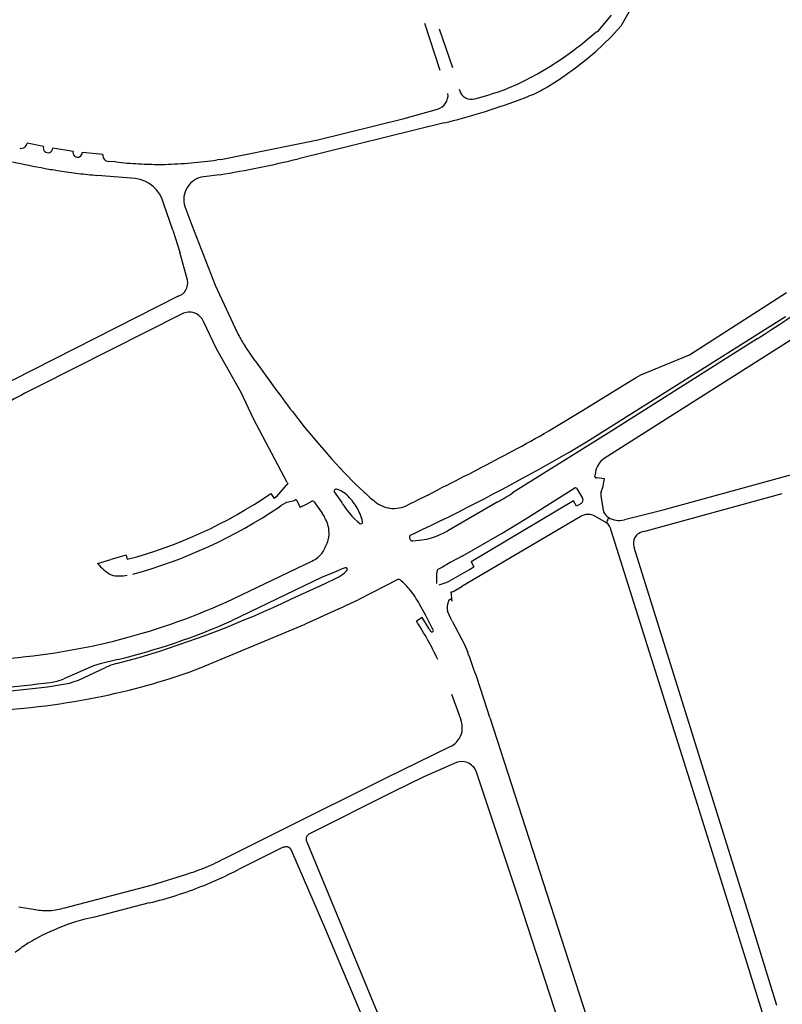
# Model space of a CAD drawing. Extents: x 148869 to 161638, y 453607 to 469810.
# Tile 867 of 1056: x 159132.33 to 159134.73, y 459846.63 to 459849.73. Entities that reach past the tile are written whole.
import ezdxf

# ---------------------------------------------------------------- set-up
doc = ezdxf.new("R2010")
doc.units = 0
doc.layers.add('LKI_V01_KANTRIJWEG', color=252, linetype='CONTINUOUS')

msp = doc.modelspace()

# ---------------------------------------------------------------- linework, layer by layer
at = {"layer": 'LKI_V01_KANTRIJWEG'}
for p, q in [((159133.6038, 459849.7183), (159133.652, 459849.5704)), ((159133.6038, 459849.7183), (159133.652, 459849.5704)), ((159133.6498, 459849.7004), (159133.6924, 459849.579)), ((159133.6498, 459849.7004), (159133.6924, 459849.579)), ((159133.7135, 459849.5105), (159133.715, 459849.5056)), ((159133.7135, 459849.5105), (159133.715, 459849.5056)), ((159133.6661, 459849.404), (159133.2069, 459849.2911)), ((159133.6661, 459849.404), (159133.2069, 459849.2911)), ((159132.4026, 459849.3297), (159132.351, 459849.34)), ((159132.4026, 459849.3297), (159132.351, 459849.34)), ((159132.4958, 459849.3144), (159132.4316, 459849.3244)), ((159132.4958, 459849.3144), (159132.4316, 459849.3244)), ((159132.5899, 459849.3042), (159132.5251, 459849.3109)), ((159132.5899, 459849.3042), (159132.5251, 459849.3109)), ((159132.6308, 459849.2809), (159132.6082, 459849.2827)), ((159132.6308, 459849.2809), (159132.6082, 459849.2827)), ((159132.7691, 459849.2732), (159132.7851, 459849.2734)), ((159132.7691, 459849.2732), (159132.7851, 459849.2734)), ((159132.9618, 459849.2889), (159132.9502, 459849.2874)), ((159132.9618, 459849.2889), (159132.9502, 459849.2874)), ((159132.6918, 459849.2285), (159132.5724, 459849.2384)), ((159132.6918, 459849.2285), (159132.5724, 459849.2384)), ((159132.9578, 459849.2404), (159132.9082, 459849.2341)), ((159132.9578, 459849.2404), (159132.9082, 459849.2341)), ((159132.8108, 459849.0663), (159132.7808, 459849.1514)), ((159132.8108, 459849.0663), (159132.7808, 459849.1514)), ((159132.8485, 459849.1405), (159132.8701, 459849.0813)), ((159132.8485, 459849.1405), (159132.8701, 459849.0813)), ((159132.8108, 459849.0663), (159132.8328, 459848.9965)), ((159132.8108, 459849.0663), (159132.8328, 459848.9965)), ((159132.8563, 459848.9086), (159132.8328, 459848.9965)), ((159132.8563, 459848.9086), (159132.8328, 459848.9965)), ((159132.8401, 459848.8018), (159132.3857, 459848.5728)), ((159132.8401, 459848.8018), (159132.3857, 459848.5728)), ((159132.907, 459848.7775), (159132.903, 459848.7859)), ((159132.907, 459848.7775), (159132.903, 459848.7859)), ((159134.1151, 459848.3982), (159134.7419, 459848.7933)), ((159134.1151, 459848.3982), (159134.7419, 459848.7933)), ((159133.0701, 459848.6545), (159133.0385, 459848.6997)), ((159133.0701, 459848.6545), (159133.0385, 459848.6997)), ((159133.0701, 459848.6545), (159133.1271, 459848.5751)), ((159133.0701, 459848.6545), (159133.1271, 459848.5751)), ((159134.237, 459848.5805), (159134.2709, 459848.6011)), ((159134.237, 459848.5805), (159134.2709, 459848.6011)), ((159133.3509, 459848.3017), (159133.312, 459848.3439)), ((159133.3509, 459848.3017), (159133.312, 459848.3439)), ((159133.3369, 459848.3168), (159133.3405, 459848.3123)), ((159133.3369, 459848.3168), (159133.3405, 459848.3123)), ((159133.3509, 459848.3017), (159133.3867, 459848.2653)), ((159133.3509, 459848.3017), (159133.3867, 459848.2653)), ((159134.1415, 459848.2881), (159134.1424, 459848.2941)), ((159134.1415, 459848.2881), (159134.1424, 459848.2941)), ((159134.1434, 459848.3035), (159134.1424, 459848.2941)), ((159134.1434, 459848.3035), (159134.1424, 459848.2941)), ((159134.147, 459848.2849), (159134.1444, 459848.2849)), ((159134.147, 459848.2849), (159134.1444, 459848.2849)), ((159134.1713, 459848.2818), (159134.147, 459848.2849)), ((159134.1713, 459848.2818), (159134.147, 459848.2849)), ((159134.1704, 459848.2765), (159134.1713, 459848.2818)), ((159134.1704, 459848.2765), (159134.1713, 459848.2818)), ((159133.1676, 459848.2622), (159133.1361, 459848.225)), ((159133.1676, 459848.2622), (159133.1361, 459848.225)), ((159133.1676, 459848.2622), (159133.1735, 459848.2665)), ((159133.1676, 459848.2622), (159133.1735, 459848.2665)), ((159133.1706, 459848.2708), (159133.1735, 459848.2665)), ((159133.1706, 459848.2708), (159133.1735, 459848.2665)), ((159133.322, 459848.2487), (159133.3212, 459848.2482)), ((159133.322, 459848.2487), (159133.3212, 459848.2482)), ((159133.4115, 459848.2416), (159133.3867, 459848.2653)), ((159133.4115, 459848.2416), (159133.3867, 459848.2653)), ((159133.6145, 459848.231), (159133.6554, 459848.2521)), ((159133.6145, 459848.231), (159133.6554, 459848.2521)), ((159133.6733, 459848.2615), (159133.6554, 459848.2521)), ((159133.6733, 459848.2615), (159133.6554, 459848.2521)), ((159134.0828, 459848.253), (159134.1025, 459848.2206)), ((159134.0828, 459848.253), (159134.1025, 459848.2206)), ((159133.1191, 459848.2356), (159133.1299, 459848.2205)), ((159133.1191, 459848.2356), (159133.1299, 459848.2205)), ((159133.1361, 459848.225), (159133.1299, 459848.2205)), ((159133.1361, 459848.225), (159133.1299, 459848.2205)), ((159133.3196, 459848.2409), (159133.3428, 459848.2075)), ((159133.3196, 459848.2409), (159133.3428, 459848.2075)), ((159133.3713, 459848.2181), (159133.3676, 459848.2225)), ((159133.3713, 459848.2181), (159133.3676, 459848.2225)), ((159133.414, 459848.2399), (159133.4115, 459848.2416)), ((159133.414, 459848.2399), (159133.4115, 459848.2416)), ((159133.6145, 459848.231), (159133.5772, 459848.2124)), ((159133.6145, 459848.231), (159133.5772, 459848.2124)), ((159134.1604, 459848.2273), (159134.168, 459848.1778)), ((159134.1604, 459848.2273), (159134.168, 459848.1778)), ((159134.296, 459848.1161), (159134.7322, 459848.236)), ((159134.296, 459848.1161), (159134.7322, 459848.236)), ((159133.1515, 459848.1971), (159133.1468, 459848.1942)), ((159133.1515, 459848.1971), (159133.1468, 459848.1942)), ((159133.1531, 459848.1985), (159133.1515, 459848.1971)), ((159133.1531, 459848.1985), (159133.1515, 459848.1971)), ((159133.193, 459848.2131), (159133.1713, 459848.2074)), ((159133.193, 459848.2131), (159133.1713, 459848.2074)), ((159133.1996, 459848.2169), (159133.193, 459848.2131)), ((159133.1996, 459848.2169), (159133.193, 459848.2131)), ((159133.1996, 459848.2169), (159133.2123, 459848.1922)), ((159133.1996, 459848.2169), (159133.2123, 459848.1922)), ((159133.2123, 459848.1922), (159133.2317, 459848.2017)), ((159133.2123, 459848.1922), (159133.2317, 459848.2017)), ((159133.2317, 459848.2017), (159133.2491, 459848.2117)), ((159133.2317, 459848.2017), (159133.2491, 459848.2117)), ((159133.2552, 459848.2103), (159133.2815, 459848.1733)), ((159133.2552, 459848.2103), (159133.2815, 459848.1733)), ((159133.3455, 459848.2035), (159133.3428, 459848.2075)), ((159133.3455, 459848.2035), (159133.3428, 459848.2075)), ((159133.3455, 459848.2035), (159133.3602, 459848.1825)), ((159133.3455, 459848.2035), (159133.3602, 459848.1825)), ((159133.4794, 459848.193), (159133.486, 459848.1911)), ((159133.4794, 459848.193), (159133.486, 459848.1911)), ((159133.5457, 459848.1967), (159133.554, 459848.2008)), ((159133.5457, 459848.1967), (159133.554, 459848.2008)), ((159133.554, 459848.2008), (159133.5772, 459848.2124)), ((159133.554, 459848.2008), (159133.5772, 459848.2124)), ((159133.833, 459848.2084), (159133.6778, 459848.1179)), ((159133.833, 459848.2084), (159133.6778, 459848.1179)), ((159134.098, 459848.2042), (159134.0835, 459848.1962)), ((159134.098, 459848.2042), (159134.0835, 459848.1962)), ((159133.2827, 459848.1711), (159133.2815, 459848.1733)), ((159133.2827, 459848.1711), (159133.2815, 459848.1733)), ((159133.6588, 459848.1521), (159133.6845, 459848.1647)), ((159133.6588, 459848.1521), (159133.6845, 459848.1647)), ((159134.0949, 459848.1626), (159133.7219, 459847.9428)), ((159134.0949, 459848.1626), (159133.7219, 459847.9428)), ((159133.3924, 459848.1476), (159133.4004, 459848.1414)), ((159133.3924, 459848.1476), (159133.4004, 459848.1414)), ((159133.4089, 459848.1462), (159133.4074, 459848.1534)), ((159133.4089, 459848.1462), (159133.4074, 459848.1534)), ((159133.6209, 459848.1331), (159133.5977, 459848.1222)), ((159133.6209, 459848.1331), (159133.5977, 459848.1222)), ((159133.6588, 459848.1521), (159133.6209, 459848.1331)), ((159133.6588, 459848.1521), (159133.6209, 459848.1331)), ((159133.3004, 459848.0886), (159133.3022, 459848.0981)), ((159133.3004, 459848.0886), (159133.3022, 459848.0981)), ((159133.5563, 459848.0983), (159133.5571, 459848.0944)), ((159133.5563, 459848.0983), (159133.5571, 459848.0944)), ((159133.5745, 459848.1102), (159133.559, 459848.103)), ((159133.5745, 459848.1102), (159133.559, 459848.103)), ((159133.5977, 459848.1222), (159133.5745, 459848.1102)), ((159133.5977, 459848.1222), (159133.5745, 459848.1102)), ((159133.6666, 459848.1123), (159133.6778, 459848.1179)), ((159133.6666, 459848.1123), (159133.6778, 459848.1179)), ((159133.5674, 459848.0862), (159133.5872, 459848.0883)), ((159133.5674, 459848.0862), (159133.5872, 459848.0883)), ((159133.5872, 459848.0883), (159133.6117, 459848.092)), ((159133.5872, 459848.0883), (159133.6117, 459848.092)), ((159132.6637, 459848.0417), (159132.6153, 459848.0273)), ((159132.6637, 459848.0417), (159132.6153, 459848.0273)), ((159132.6637, 459848.0417), (159132.6668, 459848.0282)), ((159132.6637, 459848.0417), (159132.6668, 459848.0282)), ((159133.7227, 459848.0386), (159133.6852, 459848.0179)), ((159133.7227, 459848.0386), (159133.6852, 459848.0179)), ((159132.573, 459848.0153), (159132.6153, 459848.0273)), ((159132.573, 459848.0153), (159132.6153, 459848.0273)), ((159132.9784, 459847.8935), (159133.2488, 459848.0226)), ((159132.9784, 459847.8935), (159133.2488, 459848.0226)), ((159133.3542, 459848.0015), (159133.3447, 459847.9986)), ((159133.3542, 459848.0015), (159133.3447, 459847.9986)), ((159133.6603, 459848.0039), (159133.6459, 459847.996)), ((159133.6603, 459848.0039), (159133.6459, 459847.996)), ((159133.6852, 459848.0179), (159133.6603, 459848.0039)), ((159133.6852, 459848.0179), (159133.6603, 459848.0039)), ((159133.7457, 459847.9966), (159133.7597, 459848.0046)), ((159133.7457, 459847.9966), (159133.7597, 459848.0046)), ((159133.2792, 459847.9706), (159132.9955, 459847.8342)), ((159133.2792, 459847.9706), (159132.9955, 459847.8342)), ((159133.3179, 459847.9867), (159133.2792, 459847.9706)), ((159133.3179, 459847.9867), (159133.2792, 459847.9706)), ((159133.2887, 459847.9507), (159133.3272, 459847.9696)), ((159133.2887, 459847.9507), (159133.3272, 459847.9696)), ((159133.3447, 459847.9986), (159133.3179, 459847.9867)), ((159133.3447, 459847.9986), (159133.3179, 459847.9867)), ((159133.3521, 459847.9856), (159133.3593, 459847.9931)), ((159133.3521, 459847.9856), (159133.3593, 459847.9931)), ((159133.6871, 459847.9626), (159133.7094, 459847.9751)), ((159133.6871, 459847.9626), (159133.7094, 459847.9751)), ((159133.7094, 459847.9751), (159133.7457, 459847.9966)), ((159133.7094, 459847.9751), (159133.7457, 459847.9966)), ((159133.1851, 459847.9037), (159133.2887, 459847.9507)), ((159133.1851, 459847.9037), (159133.2887, 459847.9507)), ((159133.5201, 459847.9643), (159133.3946, 459847.9007)), ((159133.5201, 459847.9643), (159133.3946, 459847.9007)), ((159133.6506, 459847.9482), (159133.672, 459847.9557)), ((159133.6506, 459847.9482), (159133.672, 459847.9557)), ((159133.7014, 459847.9306), (159133.7219, 459847.9428)), ((159133.7014, 459847.9306), (159133.7219, 459847.9428)), ((159133.6912, 459847.8961), (159133.6876, 459847.9254)), ((159133.6912, 459847.8961), (159133.6876, 459847.9254)), ((159133.332, 459847.8707), (159133.3713, 459847.8897)), ((159133.332, 459847.8707), (159133.3713, 459847.8897)), ((159133.3713, 459847.8897), (159133.3946, 459847.9007)), ((159133.3713, 459847.8897), (159133.3946, 459847.9007)), ((159133.608, 459847.8512), (159133.5879, 459847.887)), ((159133.608, 459847.8512), (159133.5879, 459847.887)), ((159133.6799, 459847.8978), (159133.6781, 459847.8937)), ((159133.6799, 459847.8978), (159133.6781, 459847.8937)), ((159133.6912, 459847.8961), (159133.6904, 459847.899)), ((159133.6912, 459847.8961), (159133.6904, 459847.899)), ((159133.332, 459847.8707), (159133.2278, 459847.8234)), ((159133.332, 459847.8707), (159133.2278, 459847.8234)), ((159133.5962, 459847.8446), (159133.5786, 459847.8331)), ((159133.5962, 459847.8446), (159133.5786, 459847.8331)), ((159133.6187, 459847.809), (159133.5962, 459847.8446)), ((159133.6187, 459847.809), (159133.5962, 459847.8446)), ((159133.6274, 459847.8138), (159133.608, 459847.8512)), ((159133.6274, 459847.8138), (159133.608, 459847.8512)), ((159133.6874, 459847.8416), (159133.6762, 459847.8649)), ((159133.6874, 459847.8416), (159133.6762, 459847.8649)), ((159132.9, 459847.6868), (159133.2278, 459847.8234)), ((159132.9, 459847.6868), (159133.2278, 459847.8234)), ((159133.6311, 459847.8062), (159133.6274, 459847.8138)), ((159133.6311, 459847.8062), (159133.6274, 459847.8138)), ((159133.6914, 459847.833), (159133.6874, 459847.8416)), ((159133.6914, 459847.833), (159133.6874, 459847.8416)), ((159133.6914, 459847.833), (159133.7303, 459847.7598)), ((159133.6914, 459847.833), (159133.7303, 459847.7598)), ((159133.6187, 459847.809), (159133.6233, 459847.8016)), ((159133.6187, 459847.809), (159133.6233, 459847.8016)), ((159133.7303, 459847.7598), (159133.7397, 459847.7377)), ((159133.7303, 459847.7598), (159133.7397, 459847.7377)), ((159132.5602, 459847.6921), (159132.4667, 459847.6517)), ((159132.5602, 459847.6921), (159132.4667, 459847.6517)), ((159132.6365, 459847.7125), (159132.5811, 459847.6989)), ((159132.6365, 459847.7125), (159132.5811, 459847.6989)), ((159132.6326, 459847.6998), (159132.7043, 459847.7191)), ((159132.6326, 459847.6998), (159132.7043, 459847.7191)), ((159132.5131, 459847.6478), (159132.5977, 459847.687)), ((159132.5131, 459847.6478), (159132.5977, 459847.687)), ((159133.7919, 459847.5849), (159133.7664, 459847.6626)), ((159133.7919, 459847.5849), (159133.7664, 459847.6626)), ((159132.4155, 459847.6267), (159132.4845, 459847.6381)), ((159132.4155, 459847.6267), (159132.4845, 459847.6381)), ((159133.6895, 459847.6028), (159133.7109, 459847.5436)), ((159133.6895, 459847.6028), (159133.7109, 459847.5436)), ((159133.8098, 459847.5298), (159133.7919, 459847.5849)), ((159133.8098, 459847.5298), (159133.7919, 459847.5849)), ((159133.7109, 459847.5436), (159133.7184, 459847.5227)), ((159133.7109, 459847.5436), (159133.7184, 459847.5227)), ((159133.8098, 459847.5298), (159134.1771, 459846.3962)), ((159133.8098, 459847.5298), (159134.1771, 459846.3962)), ((159133.1456, 459847.1148), (159133.0172, 459847.0504)), ((159133.1456, 459847.1148), (159133.0172, 459847.0504)), ((159132.325, 459846.9323), (159132.3761, 459846.9246)), ((159132.325, 459846.9323), (159132.3761, 459846.9246)), ((159134.6962, 459846.5127), (159134.6224, 459846.7506)), ((159134.6962, 459846.5127), (159134.6224, 459846.7506))]:
    msp.add_line(p, q, dxfattribs=at)
for points in [[(159134.7264, 459850.6922), (159134.3633, 459849.9551), (159134.2226, 459849.7095), (159134.1916, 459849.674), (159134.1444, 459849.6291)], [(159134.7264, 459850.6922), (159134.3633, 459849.9551), (159134.2226, 459849.7095), (159134.1916, 459849.674), (159134.1444, 459849.6291)], [(159134.1451, 459849.6914), (159134.1501, 459849.6919), (159134.1931, 459849.7439)], [(159134.1451, 459849.6914), (159134.1501, 459849.6919), (159134.1931, 459849.7439)], [(159133.9203, 459849.5379), (159133.9601, 459849.5591), (159133.9994, 459849.5821), (159134.0377, 459849.6069), (159134.0746, 459849.6333)], [(159133.9203, 459849.5379), (159133.9601, 459849.5591), (159133.9994, 459849.5821), (159134.0377, 459849.6069), (159134.0746, 459849.6333)], [(159132.9618, 459849.2889), (159133.2674, 459849.3506), (159133.5397, 459849.4178), (159133.6451, 459849.447)], [(159132.9618, 459849.2889), (159133.2674, 459849.3506), (159133.5397, 459849.4178), (159133.6451, 459849.447)], [(159132.8701, 459849.0813), (159132.9444, 459848.8924), (159133.0073, 459848.7568)], [(159132.8701, 459849.0813), (159132.9444, 459848.8924), (159133.0073, 459848.7568)], [(159135.2151, 459849.0008), (159134.8995, 459848.8073), (159134.8318, 459848.7652), (159134.17, 459848.3462)], [(159135.2151, 459849.0008), (159134.8995, 459848.8073), (159134.8318, 459848.7652), (159134.17, 459848.3462)], [(159134.2864, 459848.6099), (159134.4392, 459848.6733), (159134.7459, 459848.8693)], [(159134.2864, 459848.6099), (159134.4392, 459848.6733), (159134.7459, 459848.8693)], [(159132.8273, 459848.8575), (159132.2386, 459848.5592), (159132.1681, 459848.5227), (159131.9067, 459848.3531)], [(159132.8273, 459848.8575), (159132.2386, 459848.5592), (159132.1681, 459848.5227), (159131.9067, 459848.3531)], [(159133.0257, 459848.5542), (159132.9481, 459848.6915), (159132.907, 459848.7775)], [(159133.0257, 459848.5542), (159132.9481, 459848.6915), (159132.907, 459848.7775)], [(159134.6529, 459848.7236), (159134.1826, 459848.4256), (159133.8816, 459848.2374)], [(159134.6529, 459848.7236), (159134.1826, 459848.4256), (159133.8816, 459848.2374)], [(159134.2709, 459848.6011), (159134.2785, 459848.6058), (159134.2864, 459848.6099)], [(159134.2709, 459848.6011), (159134.2785, 459848.6058), (159134.2864, 459848.6099)], [(159134.0098, 459848.4414), (159134.1024, 459848.497), (159134.237, 459848.5805)], [(159134.0098, 459848.4414), (159134.1024, 459848.497), (159134.237, 459848.5805)], [(159133.1706, 459848.2708), (159133.0651, 459848.4713), (159133.0257, 459848.5542)], [(159133.1706, 459848.2708), (159133.0651, 459848.4713), (159133.0257, 459848.5542)], [(159133.1873, 459848.4939), (159133.2249, 459848.4457), (159133.2474, 459848.4182), (159133.312, 459848.3439)], [(159133.1873, 459848.4939), (159133.2249, 459848.4457), (159133.2474, 459848.4182), (159133.312, 459848.3439)], [(159134.2341, 459848.1533), (159134.356, 459848.1845), (159134.9188, 459848.3387)], [(159134.2341, 459848.1533), (159134.356, 459848.1845), (159134.9188, 459848.3387)], [(159133.7227, 459848.0386), (159133.8486, 459848.111), (159133.921, 459848.155), (159134.0783, 459848.2536)], [(159133.7227, 459848.0386), (159133.8486, 459848.111), (159133.921, 459848.155), (159134.0783, 459848.2536)], [(159133.1713, 459848.2074), (159133.1685, 459848.2073), (159133.1531, 459848.1985)], [(159133.1713, 459848.2074), (159133.1685, 459848.2073), (159133.1531, 459848.1985)], [(159134.0835, 459848.1962), (159134.0737, 459848.2122), (159133.7507, 459848.0206), (159133.7597, 459848.0046)], [(159134.0835, 459848.1962), (159134.0737, 459848.2122), (159133.7507, 459848.0206), (159133.7597, 459848.0046)], [(159133.3602, 459848.1825), (159133.3674, 459848.1733), (159133.3749, 459848.1645)], [(159133.3602, 459848.1825), (159133.3674, 459848.1733), (159133.3749, 459848.1645)], [(159133.3924, 459848.1476), (159133.3835, 459848.1559), (159133.3749, 459848.1645)], [(159133.3924, 459848.1476), (159133.3835, 459848.1559), (159133.3749, 459848.1645)], [(159134.1838, 459848.1606), (159134.1773, 459848.1436), (159134.1431, 459848.1634)], [(159134.1838, 459848.1606), (159134.1773, 459848.1436), (159134.1431, 459848.1634)], [(159133.6391, 459848.1002), (159133.6529, 459848.106), (159133.6666, 459848.1123)], [(159133.6391, 459848.1002), (159133.6529, 459848.106), (159133.6666, 459848.1123)], [(159134.6224, 459846.7506), (159134.4645, 459847.2557), (159134.1925, 459848.1191)], [(159134.6224, 459846.7506), (159134.4645, 459847.2557), (159134.1925, 459848.1191)], [(159134.7154, 459846.6221), (159134.6312, 459846.8951), (159134.2647, 459848.066)], [(159134.7154, 459846.6221), (159134.6312, 459846.8951), (159134.2647, 459848.066)], [(159133.672, 459847.9557), (159133.6797, 459847.9588), (159133.6871, 459847.9626)], [(159133.672, 459847.9557), (159133.6797, 459847.9588), (159133.6871, 459847.9626)], [(159132.5811, 459847.6989), (159132.5706, 459847.6956), (159132.5602, 459847.6921)], [(159132.5811, 459847.6989), (159132.5706, 459847.6956), (159132.5602, 459847.6921)], [(159132.4845, 459847.6381), (159132.4989, 459847.6426), (159132.5131, 459847.6478)], [(159132.4845, 459847.6381), (159132.4989, 459847.6426), (159132.5131, 459847.6478)], [(159132.9734, 459847.0853), (159133.1525, 459847.1744), (159133.4831, 459847.3398), (159133.683, 459847.4367)], [(159132.9734, 459847.0853), (159133.1525, 459847.1744), (159133.4831, 459847.3398), (159133.683, 459847.4367)], [(159133.7047, 459847.3878), (159133.602, 459847.3428), (159133.5053, 459847.2954), (159133.2418, 459847.1632)], [(159133.7047, 459847.3878), (159133.602, 459847.3428), (159133.5053, 459847.2954), (159133.2418, 459847.1632)], [(159134.097, 459846.356), (159133.9012, 459846.9573), (159133.7683, 459847.3571)], [(159134.097, 459846.356), (159133.9012, 459846.9573), (159133.7683, 459847.3571)], [(159133.2326, 459847.1378), (159133.5289, 459846.4204), (159133.6265, 459846.1954)], [(159133.2326, 459847.1378), (159133.5289, 459846.4204), (159133.6265, 459846.1954)], [(159133.5796, 459846.1762), (159133.5142, 459846.3335), (159133.2926, 459846.8598), (159133.1853, 459847.108)], [(159133.5796, 459846.1762), (159133.5142, 459846.3335), (159133.2926, 459846.8598), (159133.1853, 459847.108)], [(159132.4695, 459846.93), (159132.746, 459847.0022), (159132.8542, 459847.0359)], [(159132.4695, 459846.93), (159132.746, 459847.0022), (159132.8542, 459847.0359)], [(159132.7363, 459846.9452), (159132.5631, 459846.9004), (159132.5334, 459846.8937), (159132.504, 459846.8853), (159132.4752, 459846.8755), (159132.4468, 459846.8644)], [(159132.7363, 459846.9452), (159132.5631, 459846.9004), (159132.5334, 459846.8937), (159132.504, 459846.8853), (159132.4752, 459846.8755), (159132.4468, 459846.8644)]]:
    msp.add_lwpolyline(points, dxfattribs=at)
for centre, radius, start, end in [((159133.4604, 459850.4503), 1.0221, 306.9338, 312.0612), ((159133.4604, 459850.4503), 1.0221, 306.9338, 312.0612), ((159133.2457, 459850.6939), 1.3934, 305.0756, 310.1632), ((159133.2457, 459850.6939), 1.3934, 305.0756, 310.1632), ((159133.3987, 459850.4682), 1.1207, 302.8519, 305.3037), ((159133.3987, 459850.4682), 1.1207, 302.8519, 305.3037), ((159133.5902, 459850.1843), 0.7258, 291.0992, 297.0556), ((159133.5902, 459850.1843), 0.7258, 291.0992, 297.0556), ((159133.7555, 459849.9199), 0.4665, 295.6411, 302.5708), ((159133.7555, 459849.9199), 0.4665, 295.6411, 302.5708), ((159133.6316, 459849.4917), 0.0467, 286.7817, 6.4696), ((159133.6316, 459849.4917), 0.0467, 286.7817, 6.4696), ((159133.7516, 459849.5166), 0.0383, 196.6763, 287.2729), ((159133.7516, 459849.5166), 0.0383, 196.6763, 287.2729), ((159133.4531, 459850.6498), 1.2101, 284.84, 289.2206), ((159133.4531, 459850.6498), 1.2101, 284.84, 289.2206), ((159133.7167, 459850.0088), 0.5635, 289.056, 295.2838), ((159133.7167, 459850.0088), 0.5635, 289.056, 295.2838), ((159132.8993, 459852.2342), 2.9342, 287.4947, 289.956), ((159132.8993, 459852.2342), 2.9342, 287.4947, 289.956), ((159133.1724, 459851.4214), 2.0769, 283.7513, 287.049), ((159133.1724, 459851.4214), 2.0769, 283.7513, 287.049), ((159132.3321, 459849.3428), 0.0191, 256.0492, 351.5562), ((159132.3321, 459849.3428), 0.0191, 256.0492, 351.5562), ((159132.4167, 459849.3249), 0.0149, 161.3814, 357.8803), ((159132.4167, 459849.3249), 0.0149, 161.3814, 357.8803), ((159132.5102, 459849.3108), 0.0148, 165.8773, 0.4325), ((159132.5102, 459849.3108), 0.0148, 165.8773, 0.4325), ((159132.6092, 459849.3021), 0.0194, 173.8199, 266.8674), ((159132.6092, 459849.3021), 0.0194, 173.8199, 266.8674), ((159133.0883, 459852.9695), 3.7708, 258.0159, 259.6012), ((159133.0883, 459852.9695), 3.7708, 258.0159, 259.6012), ((159132.7705, 459850.5796), 1.3062, 263.8641, 265.4518), ((159132.7705, 459850.5796), 1.3062, 263.8641, 265.4518), ((159132.7528, 459850.3284), 1.0544, 265.3257, 267.2926), ((159132.7528, 459850.3284), 1.0544, 265.3257, 267.2926), ((159132.7815, 459850.7901), 1.517, 267.0352, 269.5328), ((159132.7815, 459850.7901), 1.517, 267.0352, 269.5328), ((159132.7379, 459850.8021), 1.5295, 271.7694, 274.8734), ((159132.7379, 459850.8021), 1.5295, 271.7694, 274.8734), ((159132.735, 459850.8378), 1.5653, 274.8656, 277.8987), ((159132.735, 459850.8378), 1.5653, 274.8656, 277.8987), ((159132.365, 459852.7892), 3.598, 279.4836, 283.5315), ((159132.365, 459852.7892), 3.598, 279.4836, 283.5315), ((159132.7265, 459851.0068), 1.7751, 259.6533, 261.1245), ((159132.7265, 459851.0068), 1.7751, 259.6533, 261.1245), ((159132.7393, 459851.1074), 1.8765, 261.2106, 263.053), ((159132.7393, 459851.1074), 1.8765, 261.2106, 263.053), ((159132.7339, 459851.0736), 1.8422, 263.0944, 264.9701), ((159132.7339, 459851.0736), 1.8422, 263.0944, 264.9701), ((159132.6809, 459849.126), 0.103, 14.2341, 83.9087), ((159132.6809, 459849.126), 0.103, 14.2341, 83.9087), ((159132.9168, 459849.1628), 0.0718, 96.9318, 198.0767), ((159132.9168, 459849.1628), 0.0718, 96.9318, 198.0767), ((159129.9977, 459855.9643), 8.608, 302.73762, 305.61522), ((159129.9977, 459855.9643), 8.608, 302.73762, 305.61522), ((159132.8142, 459848.8987), 0.0432, 287.6433, 13.1767), ((159132.8142, 459848.8987), 0.0432, 287.6433, 13.1767), ((159132.8626, 459848.7585), 0.0488, 71.4948, 117.5765), ((159132.8626, 459848.7585), 0.0488, 71.4948, 117.5765), ((159132.8623, 459848.7581), 0.0493, 34.2939, 71.2995), ((159132.8623, 459848.7581), 0.0493, 34.2939, 71.2995), ((159133.3184, 459848.8912), 0.339, 203.3618, 207.1092), ((159133.3184, 459848.8912), 0.339, 203.3618, 207.1092), ((159133.3363, 459848.8994), 0.3586, 206.9732, 213.8374), ((159133.3363, 459848.8994), 0.3586, 206.9732, 213.8374), ((159133.1422, 459847.0075), 1.7384, 115.7935, 118.9018), ((159133.1422, 459847.0075), 1.7384, 115.7935, 118.9018), ((159138.8915, 459852.7835), 7.1372, 216.13199, 216.9436), ((159138.8915, 459852.7835), 7.1372, 216.13199, 216.9436), ((159132.0221, 459851.8536), 3.949, 298.3318, 300.2218), ((159132.0221, 459851.8536), 3.949, 298.3318, 300.2218), ((159130.1229, 459855.3427), 7.9214, 296.6282, 298.44668), ((159130.1229, 459855.3427), 7.9214, 296.6282, 298.44668), ((159130.6045, 459854.3589), 6.9177, 296.43888, 300.49635), ((159130.6045, 459854.3589), 6.9177, 296.43888, 300.49635), ((159134.2037, 459848.2955), 0.0608, 123.6286, 172.5103), ((159134.2037, 459848.2955), 0.0608, 123.6286, 172.5103), ((159134.1444, 459848.2878), 0.00285, 172.6908, 271.3034), ((159134.1444, 459848.2878), 0.00285, 172.6908, 271.3034), ((159133.3241, 459848.2437), 0.00534, 123.0855, 211.0527), ((159133.3241, 459848.2437), 0.00534, 123.0855, 211.0527), ((159133.3251, 459848.2443), 0.00536, 71.9159, 124.3443), ((159133.3251, 459848.2443), 0.00536, 71.9159, 124.3443), ((159133.3003, 459848.1649), 0.0885, 40.599, 72.6516), ((159133.3003, 459848.1649), 0.0885, 40.599, 72.6516), ((159134.08, 459848.2495), 0.00435, 51.4266, 113.1125), ((159134.08, 459848.2495), 0.00435, 51.4266, 113.1125), ((159134.0019, 459848.3007), 0.1702, 339.5835, 351.8153), ((159134.0019, 459848.3007), 0.1702, 339.5835, 351.8153), ((159132.2939, 459849.4387), 1.4589, 284.8076, 304.4453), ((159132.2939, 459849.4387), 1.4589, 284.8076, 304.4453), ((159133.2516, 459848.1097), 0.1615, 24.648, 42.1635), ((159133.2516, 459848.1097), 0.1615, 24.648, 42.1635), ((159133.7757, 459848.6169), 0.5225, 226.1912, 231.8076), ((159133.7757, 459848.6169), 0.5225, 226.1912, 231.8076), ((159133.4103, 459848.9732), 0.8739, 298.9285, 302.6453), ((159133.4103, 459848.9732), 0.8739, 298.9285, 302.6453), ((159134.0916, 459848.2148), 0.0124, 301.5477, 28.1197), ((159134.0916, 459848.2148), 0.0124, 301.5477, 28.1197), ((159134.1879, 459848.2322), 0.028, 161.0083, 190.2005), ((159134.1879, 459848.2322), 0.028, 161.0083, 190.2005), ((159132.2636, 459849.5028), 1.5788, 285.447, 304.0158), ((159132.2636, 459849.5028), 1.5788, 285.447, 304.0158), ((159133.2512, 459848.2069), 0.00523, 39.8962, 112.9691), ((159133.2512, 459848.2069), 0.00523, 39.8962, 112.9691), ((159133.5106, 459848.2898), 0.1017, 235.2393, 252.1282), ((159133.5106, 459848.2898), 0.1017, 235.2393, 252.1282), ((159133.5073, 459848.2859), 0.0971, 257.3456, 293.2994), ((159133.5073, 459848.2859), 0.0971, 257.3456, 293.2994), ((159133.1835, 459848.1022), 0.1208, 11.6026, 34.8008), ((159133.1835, 459848.1022), 0.1208, 11.6026, 34.8008), ((159133.2339, 459848.1009), 0.1813, 16.8268, 24.856), ((159133.2339, 459848.1009), 0.1813, 16.8268, 24.856), ((159134.1197, 459848.1231), 0.0466, 59.9212, 122.1483), ((159134.1197, 459848.1231), 0.0466, 59.9212, 122.1483), ((159134.2152, 459848.2052), 0.0545, 210.1268, 234.8791), ((159134.2152, 459848.2052), 0.0545, 210.1268, 234.8791), ((159134.2166, 459848.2098), 0.0592, 236.3812, 287.2277), ((159134.2166, 459848.2098), 0.0592, 236.3812, 287.2277), ((159133.2105, 459848.111), 0.0926, 351.9683, 9.6052), ((159133.2105, 459848.111), 0.0926, 351.9683, 9.6052), ((159133.4039, 459848.1452), 0.00509, 226.9114, 11.714), ((159133.4039, 459848.1452), 0.00509, 226.9114, 11.714), ((159134.1532, 459848.1117), 0.04, 10.7492, 52.9873), ((159134.1532, 459848.1117), 0.04, 10.7492, 52.9873), ((159133.5607, 459848.0989), 0.00442, 112.4263, 188.1102), ((159133.5607, 459848.0989), 0.00442, 112.4263, 188.1102), ((159133.5669, 459848.0961), 0.00991, 189.7006, 273.0476), ((159133.5669, 459848.0961), 0.00991, 189.7006, 273.0476), ((159133.5593, 459848.3191), 0.233, 282.9986, 290.0272), ((159133.5593, 459848.3191), 0.233, 282.9986, 290.0272), ((159134.3005, 459848.0783), 0.0378, 150.4596, 199.0349), ((159134.3005, 459848.0783), 0.0378, 150.4596, 199.0349), ((159134.3007, 459848.0784), 0.038, 97.1483, 150.7794), ((159134.3007, 459848.0784), 0.038, 97.1483, 150.7794), ((159133.1393, 459848.1395), 0.1688, 329.2138, 342.4794), ((159133.1393, 459848.1395), 0.1688, 329.2138, 342.4794), ((159133.2164, 459848.0965), 0.0807, 293.6685, 327.4093), ((159133.2164, 459848.0965), 0.0807, 293.6685, 327.4093), ((159132.6937, 459848.1154), 0.1568, 219.6834, 240.3746), ((159132.6937, 459848.1154), 0.1568, 219.6834, 240.3746), ((159133.356, 459847.9968), 0.005, 312.0302, 110.3372), ((159133.356, 459847.9968), 0.005, 312.0302, 110.3372), ((159132.6429, 459848.0845), 0.1087, 255.7573, 282.5599), ((159132.6429, 459848.0845), 0.1087, 255.7573, 282.5599), ((159133.2193, 459848.1652), 0.2233, 298.8824, 306.4929), ((159133.2193, 459848.1652), 0.2233, 298.8824, 306.4929), ((159133.7964, 459847.967), 0.1549, 170.451, 185.5115), ((159133.7964, 459847.967), 0.1549, 170.451, 185.5115), ((159133.6488, 459847.9917), 0.00522, 122.8921, 169.0286), ((159133.6488, 459847.9917), 0.00522, 122.8921, 169.0286), ((159133.5229, 459847.9581), 0.00687, 49.188, 114.3327), ((159133.5229, 459847.9581), 0.00687, 49.188, 114.3327), ((159133.3828, 459847.7893), 0.2262, 38.7319, 50.2701), ((159133.3828, 459847.7893), 0.2262, 38.7319, 50.2701), ((159133.3079, 459847.7354), 0.3185, 28.438, 37.8676), ((159133.3079, 459847.7354), 0.3185, 28.438, 37.8676), ((159133.6812, 459847.9634), 0.0386, 279.5413, 301.6433), ((159133.6812, 459847.9634), 0.0386, 279.5413, 301.6433), ((159132.1219, 459849.7952), 2.0857, 273.5958, 294.2451), ((159132.1219, 459849.7952), 2.0857, 273.5958, 294.2451), ((159131.7487, 459850.9254), 3.3457, 286.5947, 295.4236), ((159131.7487, 459850.9254), 3.3457, 286.5947, 295.4236), ((159133.726, 459847.8761), 0.051, 159.8604, 192.6993), ((159133.726, 459847.8761), 0.051, 159.8604, 192.6993), ((159133.6881, 459847.8937), 0.0092, 115.441, 153.3386), ((159133.6881, 459847.8937), 0.0092, 115.441, 153.3386), ((159133.6859, 459847.8977), 0.00463, 16.1883, 112.6135), ((159133.6859, 459847.8977), 0.00463, 16.1883, 112.6135), ((159132.1285, 459849.8023), 2.1507, 283.664, 293.7766), ((159132.1285, 459849.8023), 2.1507, 283.664, 293.7766), ((159132.6475, 459847.2341), 1.1072, 25.6056, 32.7536), ((159132.6475, 459847.2341), 1.1072, 25.6056, 32.7536), ((159133.6273, 459847.8038), 0.00458, 208.3365, 32.925), ((159133.6273, 459847.8038), 0.00458, 208.3365, 32.925), ((159130.4194, 459846.5156), 3.5381, 18.9163, 20.2077), ((159130.4194, 459846.5156), 3.5381, 18.9163, 20.2077), ((159132.6793, 459847.5184), 0.1872, 104.4375, 115.8342), ((159132.6793, 459847.5184), 0.1872, 104.4375, 115.8342), ((159132.1775, 459849.6071), 2.0517, 281.6043, 290.6189), ((159132.1775, 459849.6071), 2.0517, 281.6043, 290.6189), ((159132.1195, 459849.8153), 2.2085, 261.6566, 277.7021), ((159132.1195, 459849.8153), 2.2085, 261.6566, 277.7021), ((159131.5576, 459855.1016), 7.5118, 275.36219, 276.62651), ((159131.5576, 459855.1016), 7.5118, 275.36219, 276.62651), ((159132.3972, 459847.8199), 0.182, 278.5962, 292.4409), ((159132.3972, 459847.8199), 0.182, 278.5962, 292.4409), ((159132.1122, 459849.8766), 2.3288, 263.7419, 281.8449), ((159132.1122, 459849.8766), 2.3288, 263.7419, 281.8449), ((159133.657, 459847.4976), 0.0663, 329.8344, 22.2537), ((159133.657, 459847.4976), 0.0663, 329.8344, 22.2537), ((159133.6569, 459847.4979), 0.0665, 293.0907, 329.6914), ((159133.6569, 459847.4979), 0.0665, 293.0907, 329.6914), ((159133.721, 459847.3399), 0.0505, 70.0492, 108.7532), ((159133.721, 459847.3399), 0.0505, 70.0492, 108.7532), ((159133.7208, 459847.34), 0.0506, 19.7511, 69.7942), ((159133.7208, 459847.34), 0.0506, 19.7511, 69.7942), ((159133.2491, 459847.1463), 0.0184, 113.3598, 150.9598), ((159133.2491, 459847.1463), 0.0184, 113.3598, 150.9598), ((159133.2493, 459847.1461), 0.0187, 150.7105, 206.6707), ((159133.2493, 459847.1461), 0.0187, 150.7105, 206.6707), ((159133.1766, 459847.0611), 0.062, 111.0925, 120.0181), ((159133.1766, 459847.0611), 0.062, 111.0925, 120.0181), ((159133.1765, 459847.0545), 0.0681, 99.3708, 109.017), ((159133.1765, 459847.0545), 0.0681, 99.3708, 109.017), ((159133.1677, 459847.1047), 0.0172, 56.4367, 97.8631), ((159133.1677, 459847.1047), 0.0172, 56.4367, 97.8631), ((159133.1675, 459847.1034), 0.0184, 14.3711, 58.0103), ((159133.1675, 459847.1034), 0.0184, 14.3711, 58.0103), ((159132.6571, 459847.6815), 0.6748, 292.4825, 297.9473), ((159132.6571, 459847.6815), 0.6748, 292.4825, 297.9473), ((159132.6516, 459847.6937), 0.6882, 287.1188, 292.5182), ((159132.6516, 459847.6937), 0.6882, 287.1188, 292.5182), ((159132.4507, 459848.1347), 1.2234, 291.748, 297.5838), ((159132.4507, 459848.1347), 1.2234, 291.748, 297.5838), ((159132.4531, 459848.128), 1.2162, 283.4658, 291.7602), ((159132.4531, 459848.128), 1.2162, 283.4658, 291.7602), ((159132.4122, 459847.1065), 0.1855, 258.7697, 273.0484), ((159132.4122, 459847.1065), 0.1855, 258.7697, 273.0484), ((159132.4124, 459847.1076), 0.1866, 272.9647, 287.8192), ((159132.4124, 459847.1076), 0.1866, 272.9647, 287.8192), ((159132.6712, 459846.3033), 0.6043, 111.7982, 121.6), ((159132.6712, 459846.3033), 0.6043, 111.7982, 121.6), ((159132.6048, 459846.4203), 0.4699, 122.174, 128.3137), ((159132.6048, 459846.4203), 0.4699, 122.174, 128.3137)]:
    msp.add_arc(centre, radius, start, end, dxfattribs=at)

doc.saveas('drawing.dxf')
